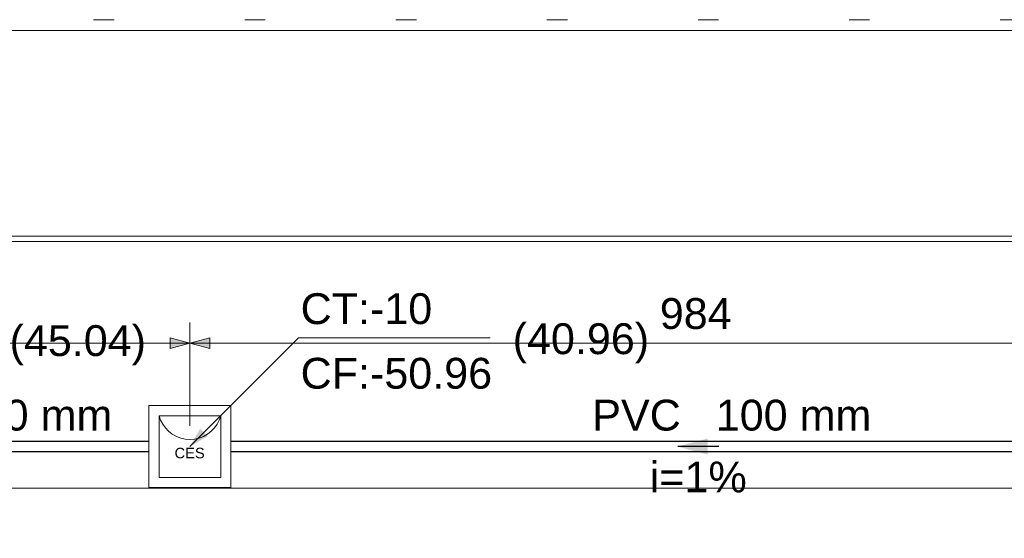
# Model space of a CAD drawing. Header units: feet. Extents: x 8 to 127, y 6 to 90.
# Tile 272 of 538: x 25.25 to 30.04, y 84.17 to 86.69. Entities that reach past the tile are written whole.
import ezdxf

# ---------------------------------------------------------------- set-up
doc = ezdxf.new("R2010")
doc.units = ezdxf.units.FT
doc.header["$MEASUREMENT"] = 0
for name, pattern in [('DASHED', [1.905, 1.27, -0.635]), ('DOT', [0.635, 0, -0.635]), ('HIDDENX2', [1.905, 1.27, -0.635]), ('JIS_02_1.2', [0.25, 0.125, -0.125])]:
    doc.linetypes.add(name, pattern=pattern)
for name, color, linetype in [('ALV Baixa', 252, 'Continuous'), ('Alvenaria', 7, 'Continuous'), ('NO ESPESSURA', 250, 'Continuous'), ('Projeção', 252, 'HIDDENX2')]:
    doc.layers.add(name, color=color, linetype=linetype)
for name, color, linetype, lineweight in [('Cotas', 8, 'Continuous', 0), ('DI-Área do detalhe', 7, 'DOT', 0), ('Simbolos', 5, 'Continuous', 20), ('Simbolos_int', 53, 'Continuous', 15), ('Texto da cota', 7, 'Continuous', 0), ('Textos', 7, 'Continuous', 9), ('TQ-Caixa de alvenaria Sub-coletores', 108, 'Continuous', 18), ('TQ-Condutos Sub-coletores', 108, 'Continuous', 25), ('TQ-Sentido conduto Sub-coletores', 108, 'Continuous', 30), ('TQ-Textos conduto Sub-coletores', 108, 'Continuous', 9)]:
    doc.layers.add(name, color=color, linetype=linetype, lineweight=lineweight)
doc.styles.add('Arial', font='arial.ttf')

msp = doc.modelspace()

# ---------------------------------------------------------------- hatches: boundary and pattern name
at = {"layer": 'Cotas', "linetype": 'Continuous'}
for points in [[(26.0794, 85.1166), (25.9828, 85.1424), (25.9828, 85.0907)], [(26.0794, 85.1166), (26.176, 85.0907), (26.176, 85.1424)], [(26.0794, 84.6142), (26.166, 84.6642), (26.1294, 84.7008)]]:
    msp.add_hatch(color=8, dxfattribs=at).paths.add_polyline_path(points)
at = {"layer": 'TQ-Sentido conduto Sub-coletores', "linetype": 'Continuous'}
msp.add_hatch(color=108, dxfattribs=at).paths.add_polyline_path([(28.4527, 84.6142), (28.5976, 84.5754), (28.5976, 84.6531)])

# ---------------------------------------------------------------- linework, layer by layer
at = {"layer": 'ALV Baixa', "lineweight": 5}
for p, q in [((71.0902, 85.6367), (14.7902, 85.6367)), ((71.0902, 85.6117), (14.7902, 85.6117))]:
    msp.add_line(p, q, dxfattribs=at)
at = {"layer": 'Alvenaria', "lineweight": 5}
msp.add_line((18.4652, 84.4117), (35.6366, 84.4117), dxfattribs=at)
at = {"layer": 'Cotas'}
for p, q in [((26.0794, 84.7142), (26.0794, 85.2166)), ((26.0794, 84.7142), (26.0794, 85.2166)), ((26.0794, 84.6142), (26.6081, 85.1429)), ((26.6081, 85.1429), (27.5397, 85.1429)), ((23.6411, 85.1166), (26.0794, 85.1166)), ((26.0794, 85.1166), (31.001, 85.1166))]:
    msp.add_line(p, q, dxfattribs=at)
for points in [[(26.0794, 85.1166), (25.9828, 85.1424), (25.9828, 85.0907)], [(26.0794, 85.1166), (26.176, 85.0907), (26.176, 85.1424)]]:
    msp.add_lwpolyline(points, close=True, dxfattribs=at)
at = {"layer": 'DI-Área do detalhe'}
msp.add_lwpolyline([(14.5863, 86.6899), (77.4592, 86.6899), (77.4592, 40.1026), (14.5863, 40.1026), (14.5863, 86.6899)], dxfattribs=at)
at = {"layer": 'NO ESPESSURA', "lineweight": 5}
msp.add_line((70.0902, 86.6367), (15.6652, 86.6367), dxfattribs=at)
at = {"layer": 'Projeção', "lineweight": 5}
msp.add_line((18.4652, 84.4117), (35.6366, 84.4117), dxfattribs=at)
at = {"layer": 'Simbolos', "linetype": 'Continuous'}
for p, q in [((26.2794, 84.8142), (25.8794, 84.8142)), ((25.8794, 84.8142), (25.8794, 84.4142)), ((26.2794, 84.4142), (26.2794, 84.8142)), ((25.8794, 84.4142), (26.2794, 84.4142))]:
    msp.add_line(p, q, dxfattribs=at)
at = {"layer": 'Simbolos_int', "linetype": 'DASHED'}
for p, q in [((26.2294, 84.7642), (25.9294, 84.7642)), ((25.9294, 84.7642), (25.9294, 84.4642)), ((26.2294, 84.4642), (26.2294, 84.7642)), ((25.9294, 84.4642), (26.2294, 84.4642))]:
    msp.add_line(p, q, dxfattribs=at)
at = {"layer": 'Simbolos_int', "linetype": 'DOT'}
for p, q in [((25.9294, 84.7642), (25.9368, 84.7429)), ((25.9368, 84.7429), (25.9472, 84.7228)), ((26.2117, 84.7228), (26.2221, 84.7429)), ((26.2221, 84.7429), (26.2294, 84.7642)), ((25.9472, 84.7228), (25.9604, 84.7044)), ((25.9604, 84.7044), (25.9761, 84.6882)), ((25.9761, 84.6882), (25.994, 84.6744)), ((26.1649, 84.6744), (26.1828, 84.6882)), ((26.1828, 84.6882), (26.1985, 84.7044)), ((26.1985, 84.7044), (26.2117, 84.7228)), ((25.994, 84.6744), (26.0137, 84.6634)), ((26.0137, 84.6634), (26.0348, 84.6553)), ((26.0348, 84.6553), (26.0569, 84.6504)), ((26.0569, 84.6504), (26.0794, 84.6488)), ((26.0794, 84.6488), (26.102, 84.6504)), ((26.102, 84.6504), (26.124, 84.6553)), ((26.124, 84.6553), (26.1452, 84.6634)), ((26.1452, 84.6634), (26.1649, 84.6744))]:
    msp.add_line(p, q, dxfattribs=at)
at = {"layer": 'TQ-Caixa de alvenaria Sub-coletores', "linetype": 'Continuous'}
for p, q in [((25.8794, 84.8142), (25.8794, 84.4142)), ((26.2794, 84.8142), (25.8794, 84.8142)), ((26.2794, 84.4142), (26.2794, 84.8142)), ((25.8794, 84.4142), (26.2794, 84.4142))]:
    msp.add_line(p, q, dxfattribs=at)
at = {"layer": 'TQ-Caixa de alvenaria Sub-coletores', "linetype": 'JIS_02_1.2'}
for p, q in [((25.9294, 84.7642), (25.9294, 84.4642)), ((26.2294, 84.7642), (25.9294, 84.7642)), ((26.2294, 84.4642), (26.2294, 84.7642)), ((25.9294, 84.4642), (26.2294, 84.4642))]:
    msp.add_line(p, q, dxfattribs=at)
at = {"layer": 'TQ-Condutos Sub-coletores'}
for p, q in [((25.8794, 84.6392), (23.8411, 84.6392)), ((30.826, 84.6392), (26.2794, 84.6392)), ((25.8794, 84.5892), (23.8411, 84.5892)), ((30.826, 84.5892), (26.2794, 84.5892))]:
    msp.add_line(p, q, dxfattribs=at)
at = {"layer": 'TQ-Sentido conduto Sub-coletores'}
msp.add_line((28.6527, 84.6142), (28.4527, 84.6142), dxfattribs=at)

# ---------------------------------------------------------------- texts
at = {"layer": 'Simbolos', "insert": (26.0048, 84.5563), "char_height": 0.05107, "width": 0.293503, "attachment_point": 7, "line_spacing_factor": 0.6, "style": 'Arial'}
msp.add_mtext('CES', dxfattribs=at)
at = {"layer": 'Texto da cota', "insert": (28.5402, 85.1838), "char_height": 0.15, "width": 0.739009, "attachment_point": 8, "line_spacing_factor": 0.9, "style": 'Arial'}
msp.add_mtext('984', dxfattribs=at)
at = {"layer": 'Textos', "char_height": 0.15, "attachment_point": 7, "line_spacing_factor": 0.6, "style": 'Arial'}
for s, insert, width in [('CT:-10', (26.6181, 85.2075), 1.280716), ('(45.04)', (25.2021, 85.0091), 1.327363), ('(40.96)', (27.6497, 85.0184), 1.327363), ('CF:-50.96', (26.6181, 84.8934), 1.86311)]:
    msp.add_mtext(s, dxfattribs=dict(at, insert=insert, width=width))
at = {"layer": 'TQ-Textos conduto Sub-coletores', "char_height": 0.15, "line_spacing_factor": 0.6, "style": 'Arial'}
for s, insert, width, attachment_point in [('100 mm', (24.9453, 84.6897), 1.51372, 7), ('PVC', (28.4677, 84.6897), 0.862043, 9), ('100 mm', (28.6377, 84.6897), 1.51372, 7), ('i=1%', (28.5527, 84.3897), 0.943445, 8)]:
    msp.add_mtext(s, dxfattribs=dict(at, insert=insert, width=width, attachment_point=attachment_point))

doc.saveas('drawing.dxf')
